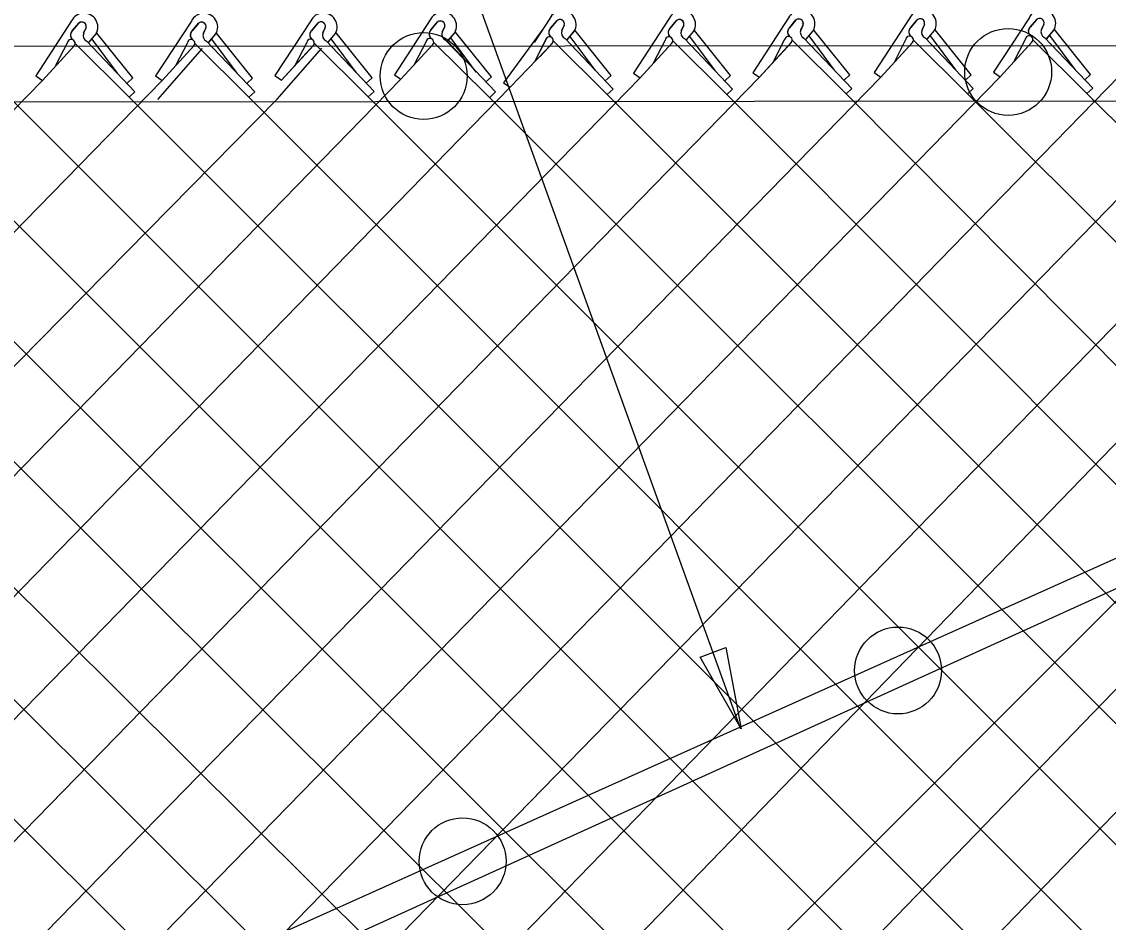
# Model space of a CAD drawing. Extents: x 0 to 2.85, y -0.1 to 1.83.
# Drawn here: x 2.1593 to 2.2325, y 0.8663 to 0.9271 of the extents above; entities that cross this region are included whole.
import ezdxf

# ---------------------------------------------------------------- set-up
doc = ezdxf.new("R2010")
doc.units = 0
for name, color, linetype in [('CT_Dimensions', 7, 'Continuous'), ('sb_Chainlink Fence', 7, 'Continuous'), ('sb_Existing Structural Steel', 7, 'Continuous')]:
    doc.layers.add(name, color=color, linetype=linetype)

msp = doc.modelspace()

# ---------------------------------------------------------------- linework, layer by layer
at = {"layer": 'CT_Dimensions'}
msp.add_line((2.207731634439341, 0.8794055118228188), (2.120424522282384, 1.1211050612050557), dxfattribs=at)
msp.add_lwpolyline([(2.206730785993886, 0.8848521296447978), (2.207772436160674, 0.8793779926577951), (2.205011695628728, 0.8842183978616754)], close=True, dxfattribs=at)
at = {"layer": 'sb_Chainlink Fence'}
for p, q in [((2.16261423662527, 0.9271244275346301), (2.1601969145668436, 0.923422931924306)), ((2.162665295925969, 0.9264559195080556), (2.163107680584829, 0.9269852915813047)), ((2.1630668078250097, 0.9269417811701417), (2.162665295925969, 0.9264559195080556)), ((2.170692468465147, 0.9271185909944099), (2.16827514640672, 0.9234170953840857)), ((2.170743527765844, 0.92645008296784), (2.171185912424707, 0.9269794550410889)), ((2.171145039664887, 0.9269359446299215), (2.170743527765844, 0.92645008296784)), ((2.1787459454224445, 0.9271399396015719), (2.176328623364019, 0.9234384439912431)), ((2.1787970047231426, 0.9264714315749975), (2.1792393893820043, 0.9270008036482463)), ((2.179198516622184, 0.9269572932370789), (2.1787970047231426, 0.9264714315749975)), ((2.1868000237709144, 0.9271983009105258), (2.184382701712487, 0.9234968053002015)), ((2.1868510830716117, 0.9265297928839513), (2.1872934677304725, 0.9270591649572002)), ((2.187252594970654, 0.9270156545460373), (2.1868510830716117, 0.9265297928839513)), ((2.1948620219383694, 0.9272996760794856), (2.1938063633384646, 0.9256832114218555)), ((2.1949130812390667, 0.9266311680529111), (2.1953554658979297, 0.9271605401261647)), ((2.195314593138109, 0.9271170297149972), (2.1949130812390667, 0.9266311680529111)), ((2.202918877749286, 0.9272966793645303), (2.200501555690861, 0.9235951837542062)), ((2.202969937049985, 0.9266281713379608), (2.203412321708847, 0.9271575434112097)), ((2.203371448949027, 0.9271140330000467), (2.202969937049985, 0.9266281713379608)), ((2.2109716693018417, 0.9273327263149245), (2.2085543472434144, 0.9236312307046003)), ((2.2110227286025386, 0.9266642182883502), (2.2114651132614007, 0.9271935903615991)), ((2.2114242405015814, 0.9271500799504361), (2.2110227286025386, 0.9266642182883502)), ((2.219151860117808, 0.9273465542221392), (2.2167345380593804, 0.9236450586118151)), ((2.219202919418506, 0.9266780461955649), (2.219645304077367, 0.9272074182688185)), ((2.219604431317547, 0.9271639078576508), (2.219202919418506, 0.9266780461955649)), ((2.2272053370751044, 0.9273679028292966), (2.2247880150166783, 0.9236664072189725)), ((2.227256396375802, 0.9266993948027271), (2.227698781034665, 0.9272287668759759)), ((2.2276579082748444, 0.927185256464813), (2.227256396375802, 0.9266993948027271)), ((2.228181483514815, 0.9269024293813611), (2.2280197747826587, 0.9265472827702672)), ((2.2280203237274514, 0.9265598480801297), (2.2281811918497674, 0.9268943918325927)), ((2.1635903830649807, 0.9266589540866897), (2.163428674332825, 0.9263038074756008)), ((2.1634292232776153, 0.9263163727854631), (2.163590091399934, 0.926650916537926)), ((2.1637788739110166, 0.9256707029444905), (2.1642710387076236, 0.9262594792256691)), ((2.163785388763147, 0.9256796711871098), (2.1642735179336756, 0.9262615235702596)), ((2.1642710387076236, 0.9262594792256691), (2.164307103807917, 0.9263277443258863)), ((2.164307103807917, 0.9263277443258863), (2.1643377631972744, 0.9264007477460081)), ((2.1667472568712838, 0.923280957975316), (2.1643187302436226, 0.9263031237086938)), ((2.171668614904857, 0.9266531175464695), (2.171506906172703, 0.9262979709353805)), ((2.171507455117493, 0.9263105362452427), (2.171668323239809, 0.9266450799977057)), ((2.1718571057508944, 0.9256648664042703), (2.1723492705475, 0.9262536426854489)), ((2.1718636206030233, 0.9256738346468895), (2.1723517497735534, 0.9262556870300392)), ((2.1723492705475, 0.9262536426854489), (2.172385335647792, 0.9263219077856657)), ((2.172385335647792, 0.9263219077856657), (2.172415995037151, 0.9263949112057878)), ((2.1748254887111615, 0.9232751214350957), (2.1723969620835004, 0.9262972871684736)), ((2.179722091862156, 0.926674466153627), (2.17956038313, 0.9263193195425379)), ((2.1795609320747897, 0.9263318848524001), (2.179721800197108, 0.9266664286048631)), ((2.179910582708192, 0.9256862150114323), (2.180402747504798, 0.9262749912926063)), ((2.179917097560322, 0.9256951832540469), (2.1804052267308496, 0.9262770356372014)), ((2.180402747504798, 0.9262749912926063), (2.1804388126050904, 0.9263432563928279)), ((2.1804388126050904, 0.9263432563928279), (2.180469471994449, 0.9264162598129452)), ((2.1828789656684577, 0.9232964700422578), (2.180450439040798, 0.926318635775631)), ((2.1877761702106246, 0.9267328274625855), (2.187614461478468, 0.9263776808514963)), ((2.1876150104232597, 0.926390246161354), (2.187775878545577, 0.9267247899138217)), ((2.1879646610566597, 0.9257445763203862), (2.188456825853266, 0.9263333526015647)), ((2.1879711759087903, 0.9257535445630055), (2.1884593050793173, 0.9263353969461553)), ((2.188456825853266, 0.9263333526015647), (2.18849289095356, 0.9264016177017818)), ((2.18849289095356, 0.9264016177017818), (2.1885235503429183, 0.9264746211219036)), ((2.189319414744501, 0.9253629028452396), (2.188504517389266, 0.9263769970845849)), ((2.1909330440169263, 0.9233548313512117), (2.188504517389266, 0.9263769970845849)), ((2.1943341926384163, 0.9264914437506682), (2.1917455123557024, 0.9229530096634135)), ((2.19583816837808, 0.9268342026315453), (2.1956764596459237, 0.9264790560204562)), ((2.195677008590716, 0.9264916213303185), (2.195837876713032, 0.9268261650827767)), ((2.196026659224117, 0.925845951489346), (2.1965188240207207, 0.9264347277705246)), ((2.196033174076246, 0.9258549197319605), (2.1965213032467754, 0.926436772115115)), ((2.1965188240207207, 0.9264347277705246), (2.196554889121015, 0.9265029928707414)), ((2.196554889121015, 0.9265029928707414), (2.1965855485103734, 0.9265759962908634)), ((2.1989950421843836, 0.9234562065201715), (2.196566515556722, 0.9264783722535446)), ((2.2038950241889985, 0.926831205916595), (2.2037333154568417, 0.9264760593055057)), ((2.2037338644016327, 0.9264886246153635), (2.20389473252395, 0.9268231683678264)), ((2.2040835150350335, 0.9258429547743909), (2.2045756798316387, 0.9264317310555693)), ((2.204090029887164, 0.9258519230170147), (2.204578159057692, 0.9264337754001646)), ((2.2045756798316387, 0.9264317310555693), (2.204611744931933, 0.9264999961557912)), ((2.204611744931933, 0.9264999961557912), (2.2046424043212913, 0.926572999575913)), ((2.2070518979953, 0.9234532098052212), (2.20462337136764, 0.9264753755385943)), ((2.211947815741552, 0.9268672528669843), (2.211786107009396, 0.9265121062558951)), ((2.211786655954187, 0.9265246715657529), (2.211947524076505, 0.9268592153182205)), ((2.2121363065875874, 0.925879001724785), (2.2126284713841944, 0.9264677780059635)), ((2.2121428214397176, 0.9258879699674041), (2.2126309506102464, 0.926469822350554)), ((2.2126284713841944, 0.9264677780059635), (2.2126645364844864, 0.9265360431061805)), ((2.2126645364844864, 0.9265360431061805), (2.2126951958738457, 0.9266090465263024)), ((2.2151046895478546, 0.9234892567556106), (2.2126761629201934, 0.9265114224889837)), ((2.2201280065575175, 0.9268810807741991), (2.2199662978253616, 0.9265259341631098)), ((2.2199668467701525, 0.9265384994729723), (2.2201277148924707, 0.9268730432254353)), ((2.2203164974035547, 0.9258928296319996), (2.22080866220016, 0.9264816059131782)), ((2.2203230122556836, 0.9259017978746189), (2.220811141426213, 0.9264836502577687)), ((2.22080866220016, 0.9264816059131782), (2.2208447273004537, 0.9265498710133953)), ((2.2208447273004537, 0.9265498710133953), (2.220875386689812, 0.9266228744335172)), ((2.223284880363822, 0.9235030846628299), (2.2208563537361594, 0.9265252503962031)), ((2.228369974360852, 0.9259141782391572), (2.2288621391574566, 0.9265029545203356)), ((2.2283764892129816, 0.9259231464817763), (2.2288646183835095, 0.9265049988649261)), ((2.2288621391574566, 0.9265029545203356), (2.2288982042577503, 0.9265712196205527)), ((2.2288982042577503, 0.9265712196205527), (2.2289288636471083, 0.9266442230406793)), ((2.231338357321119, 0.9235244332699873), (2.2289098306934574, 0.9265465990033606)), ((2.1606444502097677, 0.9231205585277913), (2.162802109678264, 0.9254691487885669)), ((2.1606444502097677, 0.9231205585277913), (2.1627883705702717, 0.9254553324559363)), ((2.162344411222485, 0.9256675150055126), (2.1615408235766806, 0.924111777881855)), ((2.1628462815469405, 0.9256188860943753), (2.1664924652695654, 0.9219949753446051)), ((2.1636432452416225, 0.9257655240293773), (2.166886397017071, 0.9223556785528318)), ((2.1657065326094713, 0.9236076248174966), (2.1639975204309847, 0.9259087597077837)), ((2.1687226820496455, 0.923114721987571), (2.1708803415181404, 0.9254633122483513)), ((2.1687226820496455, 0.923114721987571), (2.170866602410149, 0.9254494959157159)), ((2.1704226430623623, 0.9256616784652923), (2.169619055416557, 0.9241059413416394)), ((2.1709245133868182, 0.925613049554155), (2.174570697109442, 0.9219891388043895)), ((2.1717214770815, 0.925759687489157), (2.1749646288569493, 0.9223498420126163)), ((2.173784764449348, 0.9236017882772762), (2.1720757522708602, 0.9259029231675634)), ((2.176776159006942, 0.9231360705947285), (2.178933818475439, 0.9254846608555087)), ((2.176776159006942, 0.9231360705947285), (2.178920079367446, 0.9254708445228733)), ((2.178476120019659, 0.9256830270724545), (2.177672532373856, 0.9241272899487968)), ((2.1789779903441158, 0.9256343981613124), (2.18262417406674, 0.9220104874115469)), ((2.1797749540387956, 0.9257810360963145), (2.1830181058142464, 0.9223711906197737)), ((2.181838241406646, 0.9236231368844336), (2.1801292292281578, 0.9259242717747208)), ((2.184830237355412, 0.9231944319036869), (2.1869878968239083, 0.9255430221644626)), ((2.184830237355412, 0.9231944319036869), (2.1869741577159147, 0.9255292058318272)), ((2.1865301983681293, 0.9257413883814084), (2.1857266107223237, 0.9241856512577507)), ((2.187032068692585, 0.9256927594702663), (2.1906782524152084, 0.9220688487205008)), ((2.1878290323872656, 0.9258393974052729), (2.189041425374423, 0.924564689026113)), ((2.1879646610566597, 0.9257445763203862), (2.1912078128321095, 0.9223347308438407)), ((2.189090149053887, 0.9247615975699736), (2.1881833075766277, 0.9259826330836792)), ((2.189892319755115, 0.9236814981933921), (2.1881833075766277, 0.9259826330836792)), ((2.194653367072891, 0.9259611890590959), (2.1938497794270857, 0.9244054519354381)), ((2.1945921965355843, 0.9258427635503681), (2.1941929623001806, 0.9250698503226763)), ((2.1942044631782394, 0.9247241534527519), (2.1950498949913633, 0.9256443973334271)), ((2.1942116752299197, 0.9247327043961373), (2.195036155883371, 0.925630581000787)), ((2.1950940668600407, 0.9257941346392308), (2.198740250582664, 0.9221702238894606)), ((2.195891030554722, 0.9259407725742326), (2.1991341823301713, 0.9225309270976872)), ((2.19795431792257, 0.9237828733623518), (2.1962453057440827, 0.9260840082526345)), ((2.200949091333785, 0.9232928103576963), (2.20310675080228, 0.9256414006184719)), ((2.200949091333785, 0.9232928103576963), (2.203093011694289, 0.9256275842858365)), ((2.202649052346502, 0.9258397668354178), (2.2018454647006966, 0.9242840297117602)), ((2.2031509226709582, 0.9257911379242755), (2.2067971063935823, 0.92216722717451)), ((2.203947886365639, 0.9259377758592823), (2.207191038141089, 0.9225279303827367)), ((2.206011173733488, 0.9237798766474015), (2.2043021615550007, 0.926081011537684)), ((2.2090018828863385, 0.9233288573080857), (2.211159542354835, 0.9256774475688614)), ((2.2090018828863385, 0.9233288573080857), (2.2111458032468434, 0.9256636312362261)), ((2.2107018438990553, 0.9258758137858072), (2.2098982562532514, 0.9243200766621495)), ((2.2112037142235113, 0.9258271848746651), (2.214849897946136, 0.9222032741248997)), ((2.212000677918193, 0.9259738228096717), (2.2152438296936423, 0.9225639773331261)), ((2.214063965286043, 0.9238159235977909), (2.212354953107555, 0.926117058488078)), ((2.217182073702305, 0.9233426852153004), (2.219339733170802, 0.9256912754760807)), ((2.217182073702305, 0.9233426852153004), (2.2193259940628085, 0.9256774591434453)), ((2.218882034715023, 0.9258896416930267), (2.2180784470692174, 0.9243339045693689)), ((2.2193839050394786, 0.9258410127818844), (2.223030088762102, 0.9222171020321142)), ((2.22018086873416, 0.9259876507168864), (2.223424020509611, 0.9225778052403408)), ((2.222244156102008, 0.9238297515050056), (2.2205351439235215, 0.9261308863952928)), ((2.2252355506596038, 0.9233640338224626), (2.2273932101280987, 0.9257126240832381)), ((2.2252355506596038, 0.9233640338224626), (2.2273794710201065, 0.9256988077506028)), ((2.2269355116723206, 0.9259109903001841), (2.2261319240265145, 0.9243552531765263)), ((2.227437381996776, 0.9258623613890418), (2.2310835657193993, 0.9222384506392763)), ((2.2282343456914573, 0.9260089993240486), (2.231477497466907, 0.922599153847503)), ((2.230297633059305, 0.9238511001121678), (2.2285886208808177, 0.9261522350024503)), ((2.168427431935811, 0.9218302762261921), (2.1714450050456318, 0.9252636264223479)), ((2.176480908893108, 0.921851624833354), (2.179498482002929, 0.9252849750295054)), ((2.192193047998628, 0.9226506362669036), (2.1946239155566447, 0.9251816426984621)), ((2.094804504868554, 0.8144460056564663), (2.200949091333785, 0.9232928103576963)), ((2.1028825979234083, 0.8144937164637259), (2.2090018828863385, 0.9233288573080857)), ((2.1109360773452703, 0.814514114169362), (2.217182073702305, 0.9233426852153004)), ((2.1189903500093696, 0.8144975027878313), (2.2252355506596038, 0.9233640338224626)), ((2.1270527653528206, 0.81443791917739), (2.2332896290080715, 0.9234223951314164)), ((2.1351094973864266, 0.8144826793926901), (2.2413516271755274, 0.9235237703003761)), ((2.14356730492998, 0.8145657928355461), (2.2494084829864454, 0.923520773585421)), ((2.1601969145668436, 0.923422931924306), (2.1606444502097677, 0.9231205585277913)), ((2.1667472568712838, 0.923280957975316), (2.166353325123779, 0.9229202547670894)), ((2.16827514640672, 0.9234170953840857), (2.1687226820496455, 0.923114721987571)), ((2.1748254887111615, 0.9232751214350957), (2.1744315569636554, 0.9229144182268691)), ((2.176328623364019, 0.9234384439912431), (2.176776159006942, 0.9231360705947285)), ((2.1828789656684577, 0.9232964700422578), (2.182485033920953, 0.9229357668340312)), ((2.184382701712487, 0.9234968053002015), (2.184830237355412, 0.9231944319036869)), ((2.1909330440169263, 0.9233548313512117), (2.190539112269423, 0.922994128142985)), ((2.1989950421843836, 0.9234562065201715), (2.198601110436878, 0.9230955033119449)), ((2.200501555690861, 0.9235951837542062), (2.200949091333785, 0.9232928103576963)), ((2.2070518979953, 0.9234532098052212), (2.206657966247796, 0.9230925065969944)), ((2.2085543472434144, 0.9236312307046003), (2.2090018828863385, 0.9233288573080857)), ((2.2151046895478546, 0.9234892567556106), (2.21471075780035, 0.9231285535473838)), ((2.2167345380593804, 0.9236450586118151), (2.217182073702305, 0.9233426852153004)), ((2.223284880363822, 0.9235030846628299), (2.2228909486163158, 0.9231423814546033)), ((2.2247880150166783, 0.9236664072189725), (2.2252355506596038, 0.9233640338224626)), ((2.231338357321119, 0.9235244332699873), (2.2309444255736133, 0.9231637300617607)), ((2.0545247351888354, 0.8144513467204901), (2.1606444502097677, 0.9231205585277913)), ((2.0625782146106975, 0.8144717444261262), (2.1687226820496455, 0.923114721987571)), ((2.078694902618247, 0.8143955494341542), (2.184830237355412, 0.9231944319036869)), ((2.0867516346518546, 0.814440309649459), (2.192193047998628, 0.9226506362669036)), ((2.151620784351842, 0.8145861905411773), (2.2566805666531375, 0.9230567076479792)), ((2.1677374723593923, 0.81450999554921), (2.272799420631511, 0.9231550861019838)), ((2.175794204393, 0.8145547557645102), (2.280852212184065, 0.923191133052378)), ((2.1917455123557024, 0.9229530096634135), (2.192193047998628, 0.9226506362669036)), ((2.1991341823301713, 0.9225309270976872), (2.198740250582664, 0.9221702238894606)), ((2.207191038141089, 0.9225279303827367), (2.2067971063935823, 0.92216722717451)), ((2.2152438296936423, 0.9225639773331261), (2.214849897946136, 0.9222032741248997)), ((2.223424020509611, 0.9225778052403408), (2.223030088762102, 0.9222171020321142)), ((2.231477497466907, 0.922599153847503), (2.2310835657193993, 0.9222384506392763)), ((2.0706324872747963, 0.8144551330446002), (2.176480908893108, 0.921851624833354)), ((2.134266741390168, 0.9218021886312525), (2.2417532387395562, 0.8145978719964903)), ((2.1423208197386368, 0.9218605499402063), (2.2513862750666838, 0.8130004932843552)), ((2.150382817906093, 0.921961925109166), (2.2578699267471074, 0.8145216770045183)), ((2.158439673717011, 0.9219589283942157), (2.267444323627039, 0.8128576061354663)), ((2.166886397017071, 0.9223556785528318), (2.1664924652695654, 0.9219949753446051)), ((2.1664924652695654, 0.9219949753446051), (2.273979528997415, 0.8145721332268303)), ((2.1749646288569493, 0.9223498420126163), (2.174570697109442, 0.9219891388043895)), ((2.174570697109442, 0.9219891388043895), (2.2835752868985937, 0.8129110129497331)), ((2.1830181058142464, 0.9223711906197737), (2.18262417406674, 0.9220104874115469)), ((2.18262417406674, 0.9220104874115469), (2.291628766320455, 0.8129314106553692)), ((2.1906782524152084, 0.9220688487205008), (2.2981653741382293, 0.8146236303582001)), ((2.1912078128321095, 0.9223347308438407), (2.1908138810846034, 0.921974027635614)), ((2.198740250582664, 0.9221702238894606), (2.3062277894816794, 0.8145640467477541)), ((2.2067971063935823, 0.92216722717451), (2.315802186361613, 0.8128999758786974)), ((2.214849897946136, 0.9222032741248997), (2.3241291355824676, 0.812240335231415)), ((2.223030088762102, 0.9222171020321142), (2.3323134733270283, 0.8130034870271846)), ((2.2310835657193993, 0.9222384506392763), (2.3388500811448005, 0.8146957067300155)), ((2.110131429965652, 0.9217085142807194), (2.2191889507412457, 0.8129983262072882)), ((2.1181842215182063, 0.9217445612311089), (2.227275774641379, 0.813037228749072)), ((2.1257964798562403, 0.9216457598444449), (2.235217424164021, 0.8128686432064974)), ((2.1596750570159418, 0.8145695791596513), (2.263918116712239, 0.9188660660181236))]:
    msp.add_line(p, q, dxfattribs=at)
for centre, radius, start, end in [((2.1634548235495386, 0.926714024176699), 0.0009354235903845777, 331.07013048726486, 153.97678331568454), ((2.1715330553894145, 0.9267081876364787), 0.0009354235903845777, 331.07013048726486, 153.97678331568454), ((2.1795865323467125, 0.9267295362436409), 0.0009354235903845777, 331.07013048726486, 153.97678331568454), ((2.1876406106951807, 0.9267878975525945), 0.0009354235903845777, 331.07013048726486, 153.97678331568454), ((2.195702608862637, 0.9268892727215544), 0.0009354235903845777, 331.07013048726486, 153.97678331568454), ((2.203759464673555, 0.9268862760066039), 0.0009354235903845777, 331.07013048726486, 153.97678331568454), ((2.2118122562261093, 0.9269223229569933), 0.0009354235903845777, 331.07013048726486, 153.97678331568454), ((2.2199924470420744, 0.9269361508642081), 0.0009354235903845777, 331.07013048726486, 153.97678331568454), ((2.2280459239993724, 0.9269574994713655), 0.0009354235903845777, 331.07013048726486, 153.97678331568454), ((2.163300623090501, 0.9267485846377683), 0.00030330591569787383, 342.81175570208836, 140.43380871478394), ((2.1633017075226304, 0.9267500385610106), 0.00030494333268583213, 341.0313574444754, 129.51439849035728), ((2.1713788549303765, 0.926742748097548), 0.00030330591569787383, 342.81175570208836, 140.43380871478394), ((2.1713799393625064, 0.926744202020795), 0.00030494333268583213, 341.0313574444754, 129.51439849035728), ((2.1794323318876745, 0.9267640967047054), 0.00030330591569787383, 342.81175570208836, 140.43380871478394), ((2.1794334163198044, 0.9267655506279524), 0.00030494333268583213, 341.0313574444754, 129.51439849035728), ((2.1874864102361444, 0.9268224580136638), 0.00030330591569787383, 342.81175570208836, 140.43380871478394), ((2.1874874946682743, 0.9268239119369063), 0.00030494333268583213, 341.0313574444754, 129.51439849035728), ((2.1955484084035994, 0.9269238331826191), 0.00030330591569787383, 342.81175570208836, 140.43380871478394), ((2.1955494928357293, 0.9269252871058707), 0.00030494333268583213, 341.0313574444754, 129.51439849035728), ((2.203605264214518, 0.9269208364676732), 0.00030330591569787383, 342.81175570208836, 140.43380871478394), ((2.2036063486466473, 0.9269222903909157), 0.00030494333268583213, 341.0313574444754, 129.51439849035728), ((2.2116580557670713, 0.9269568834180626), 0.00030330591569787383, 342.81175570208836, 140.43380871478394), ((2.2116591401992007, 0.9269583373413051), 0.00030494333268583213, 341.0313574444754, 129.51439849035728), ((2.2198382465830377, 0.9269707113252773), 0.00030330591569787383, 342.81175570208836, 140.43380871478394), ((2.219839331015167, 0.9269721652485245), 0.00030494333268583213, 341.0313574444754, 129.51439849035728), ((2.227891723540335, 0.9269920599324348), 0.00030330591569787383, 342.81175570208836, 140.43380871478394), ((2.2278928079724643, 0.926993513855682), 0.00030494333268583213, 341.0313574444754, 129.51439849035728), ((2.162926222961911, 0.9261739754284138), 0.0003843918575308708, 140.4986600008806, 233.30225261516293), ((2.1629367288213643, 0.9261744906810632), 0.0003909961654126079, 133.96418530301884, 232.53135776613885), ((2.163817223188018, 0.9261464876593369), 0.00041880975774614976, 156.78028482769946, 245.4548333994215), ((2.171004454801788, 0.926168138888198), 0.0003843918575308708, 140.4986600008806, 233.30225261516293), ((2.171014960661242, 0.9261686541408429), 0.0003909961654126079, 133.96418530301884, 232.53135776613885), ((2.1718954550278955, 0.9261406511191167), 0.00041880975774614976, 156.78028482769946, 245.4548333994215), ((2.179057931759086, 0.9261894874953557), 0.0003843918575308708, 140.4986600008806, 233.30225261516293), ((2.1790684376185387, 0.9261900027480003), 0.0003909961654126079, 133.96418530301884, 232.53135776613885), ((2.1799489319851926, 0.9261619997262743), 0.00041880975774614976, 156.78028482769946, 245.4548333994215), ((2.1871120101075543, 0.9262478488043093), 0.0003843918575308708, 140.4986600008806, 233.30225261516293), ((2.187122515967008, 0.9262483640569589), 0.0003909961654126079, 133.96418530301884, 232.53135776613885), ((2.1880030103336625, 0.9262203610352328), 0.00041880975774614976, 156.78028482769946, 245.4548333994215), ((2.19517400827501, 0.9263492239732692), 0.0003843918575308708, 140.4986600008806, 233.30225261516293), ((2.1951845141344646, 0.9263497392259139), 0.0003909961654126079, 133.96418530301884, 232.53135776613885), ((2.1960650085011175, 0.9263217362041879), 0.00041880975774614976, 156.78028482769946, 245.4548333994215), ((2.2032308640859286, 0.9263462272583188), 0.0003843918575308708, 140.4986600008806, 233.30225261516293), ((2.2032413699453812, 0.9263467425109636), 0.0003909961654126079, 133.96418530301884, 232.53135776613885), ((2.2041218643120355, 0.9263187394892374), 0.00041880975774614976, 156.78028482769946, 245.4548333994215), ((2.2112836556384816, 0.9263822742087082), 0.0003843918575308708, 140.4986600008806, 233.30225261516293), ((2.211294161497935, 0.9263827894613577), 0.0003909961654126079, 133.96418530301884, 232.53135776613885), ((2.21217465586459, 0.9263547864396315), 0.00041880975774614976, 156.78028482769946, 245.4548333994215), ((2.2194638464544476, 0.9263961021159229), 0.0003843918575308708, 140.4986600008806, 233.30225261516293), ((2.2194743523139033, 0.9263966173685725), 0.0003909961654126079, 133.96418530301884, 232.53135776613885), ((2.2203548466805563, 0.9263686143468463), 0.00041880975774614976, 156.78028482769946, 245.4548333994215), ((2.2275173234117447, 0.926417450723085), 0.0003843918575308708, 140.4986600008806, 233.30225261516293), ((2.2275278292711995, 0.9264179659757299), 0.0003909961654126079, 133.96418530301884, 232.53135776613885), ((2.228408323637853, 0.9263899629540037), 0.00041880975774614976, 156.78028482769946, 245.4548333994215), ((2.16259660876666, 0.9256247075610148), 0.00025580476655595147, 319.318461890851, 170.3665589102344), ((2.1706748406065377, 0.925618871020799), 0.00025580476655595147, 319.318461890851, 170.3665589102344), ((2.1787283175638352, 0.9256402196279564), 0.00025580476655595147, 319.318461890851, 170.3665589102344), ((2.1867823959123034, 0.9256985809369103), 0.00025580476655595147, 319.318461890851, 170.3665589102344), ((2.1948443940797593, 0.9257999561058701), 0.00025580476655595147, 319.318461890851, 170.3665589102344), ((2.2029012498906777, 0.9257969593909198), 0.00025580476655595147, 319.318461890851, 170.3665589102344), ((2.2109540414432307, 0.9258330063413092), 0.00025580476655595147, 319.318461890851, 170.3665589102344), ((2.2191342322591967, 0.9258468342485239), 0.00025580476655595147, 319.318461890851, 170.3665589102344), ((2.2271877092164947, 0.925868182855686), 0.00025580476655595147, 319.318461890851, 170.3665589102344)]:
    msp.add_arc(centre, radius, start, end, dxfattribs=at)
at = {"layer": 'sb_Existing Structural Steel'}
for p, q in [((1.8783968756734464, 0.9252310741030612), (2.4492896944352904, 0.9256339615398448)), ((1.8783743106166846, 0.9214564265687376), (2.449430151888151, 0.9219011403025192)), ((2.2580667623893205, 0.9021288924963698), (2.0861488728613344, 0.824880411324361)), ((2.2589535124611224, 0.9005899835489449), (2.08694530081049, 0.8224502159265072))]:
    msp.add_line(p, q, dxfattribs=at)
for centre in [(2.1863591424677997, 0.9234132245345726), (2.225776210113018, 0.9236896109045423), (2.218351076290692, 0.8833128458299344), (2.1889848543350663, 0.8704396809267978)]:
    msp.add_circle(centre, 0.002929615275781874, dxfattribs=at)

doc.saveas('drawing.dxf')
